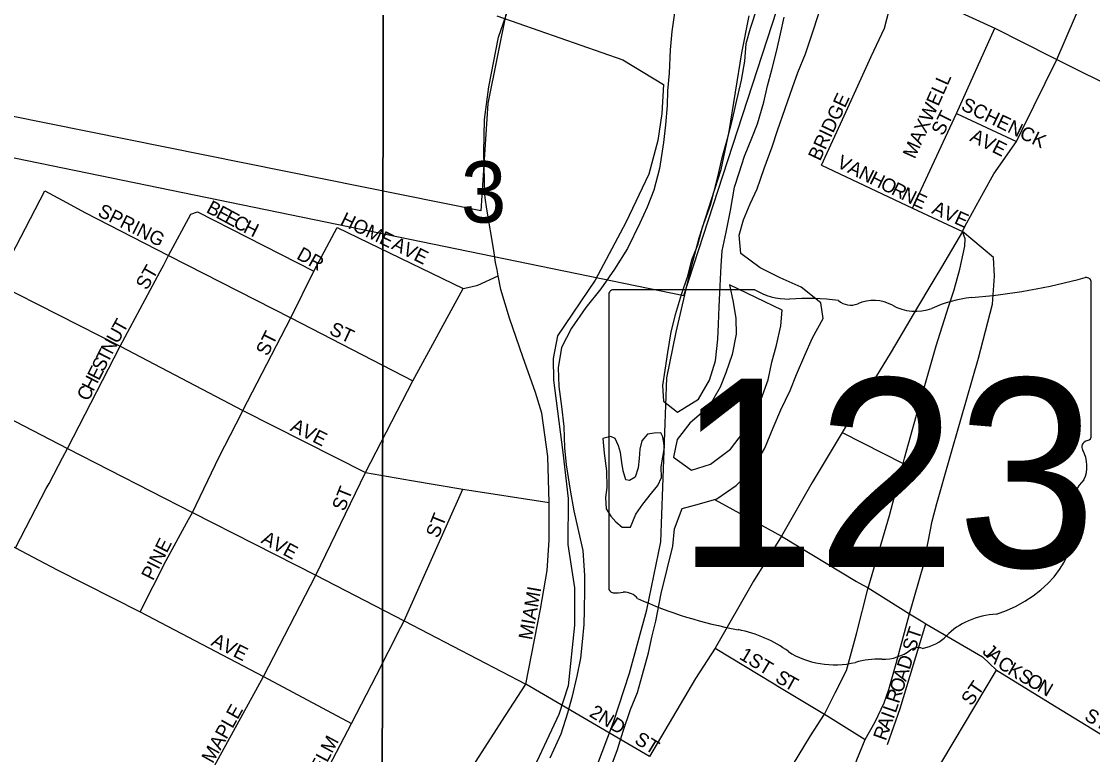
# Model space of a CAD drawing. Extents: x 1310247 to 1664935, y 284496 to 704931.
# Drawn here: x 1457674 to 1461538, y 574266 to 576911 of the extents above; entities that cross this region are included whole.
import ezdxf

# ---------------------------------------------------------------- set-up
doc = ezdxf.new("R2010")
doc.units = 0
for name, color, linetype in [('GM_X_Airport_Class_2', 7, 'Continuous'), ('GM_X_City_Street', 7, 'Continuous'), ('GM_X_Corporation_Text', 7, 'Continuous'), ('GM_X_County', 7, 'Continuous'), ('GM_X_Interstate_Shield', 7, 'Continuous'), ('GM_X_Major_Lake_Text', 7, 'Continuous'), ('GM_X_Rail_Line', 7, 'Continuous'), ('GM_X_Unincorporated_Location', 7, 'Continuous'), ('GM_X_US_Location', 7, 'Continuous')]:
    doc.layers.add(name, color=color, linetype=linetype)

msp = doc.modelspace()

# ---------------------------------------------------------------- linework, layer by layer
at = {"layer": 'GM_X_Airport_Class_2'}
for p, q in [((1461533.3, 575416.5), (1461533.3, 575969.2)), ((1459793.1, 575924.8), (1459793.1, 574868.2)), ((1460319.9, 575943), (1459810.3, 575943)), ((1461533.2, 575416.6), (1461533.3, 575416.5))]:
    msp.add_line(p, q, dxfattribs=at)
for centre, major_axis, start_param, end_param in [((1460913.4, 577383.6), (1845.5, 0), 4.814394, 5.042369), ((1461514, 575971.5), (19.4, 0), 6.141152, 7.989035), ((1459813.1, 575927.1), (20.2, 0), 1.712693, 3.28349), ((1460441.3, 576065.7), (195.5, 0), 4.042523, 4.731795), ((1460506.1, 575349.8), (702, 0), 1.404758, 1.657858), ((1461148.8, 575620.3), (371.3, 0), 1.699011, 2.107814), ((1460665.5, 575932.6), (56.4, 0), 3.836095, 5.185415), ((1460748.3, 575810.4), (117.3, 0), 0.950623, 2.079405), ((1460899.7, 575977.9), (141.1, 0), 4.081561, 5.145723), ((1461512.7, 575414.3), (20.7, 0), 5.05454, 6.418171), ((1461528.9, 575375.9), (30, 0), 1.883978, 3.671073), ((1461338.1, 575306), (180, 0), 5.934695, 6.695948), ((1461602.7, 575185.1), (130.9, 0), 2.387724, 3.262537), ((1461016.8, 575114.8), (461.6, 0), 5.101752, 6.440018), ((1459813.2, 574865.9), (20.3, 0), 3.00124, 4.508301), ((1459816.3, 574974), (155.2, 0), 4.665946, 4.897461), ((1459848.1, 574807.2), (56, 0), 0.519207, 1.627899), ((1460554.7, 575756.6), (1332.7, 0), 4.195997, 4.488961), ((1461211.5, 574571.6), (252.8, 0), 1.647645, 2.488434), ((1460157.4, 574393.5), (417, 0), 0.823519, 1.323587), ((1460891.2, 574765.8), (149.1, 0), 4.937069, 5.64225), ((1460608.3, 574802), (264.6, 0), 4.026481, 4.996735), ((1460780.5, 574722.9), (141, 0), 4.691044, 5.507374), ((1460908.1, 574620.5), (39.7, 0), 1.147584, 2.315152), ((1460761.2, 574436.7), (217.4, 0), 1.495662, 1.94098)]:
    msp.add_ellipse(centre, major_axis=major_axis, ratio=0.8, start_param=start_param, end_param=end_param, dxfattribs=at)
at = {"layer": 'GM_X_City_Street'}
for points in [[(1460326.9, 576958.6), (1460302.9, 576885), (1460287.5, 576829.2), (1460281.9, 576767.2), (1460270.1, 576699.3), (1460249.8, 576611.5), (1460236.2, 576551.7), (1460218.4, 576481.9), (1460200.7, 576418.2), (1460184.9, 576350.4), (1460171.6, 576298.6), (1460158.2, 576246.8), (1460130.1, 576167.2), (1460112.4, 576103.5), (1460091, 576049.9), (1460075.4, 575988.1), (1460053.7, 575924.4), (1460031.8, 575852.8), (1460016.2, 575791), (1460004.2, 575717), (1459994.6, 575653.1), (1459987.1, 575597.1), (1459989.7, 575540.9), (1460040.7, 575501.5), (1460116, 575547.7), (1460155.8, 575616.9), (1460177.7, 575686.6), (1460185.7, 575764.6), (1460189.1, 575818.7), (1460190.7, 575880.8), (1460194.7, 575957), (1460198.6, 576029.1), (1460202, 576083.2), (1460215.8, 576151), (1460231.8, 576228.9), (1460246, 576312.8), (1460263.4, 576364.5), (1460282.9, 576424.2), (1460308.7, 576489.7), (1460330, 576541.3), (1460352.1, 576619), (1460365.7, 576678.8), (1460381.2, 576736.6), (1460399, 576806.4), (1460412.6, 576866.2), (1460426.1, 576926)], [(1460030.1, 576942), (1460020.3, 576874.1), (1460014.6, 576808), (1460010.4, 576723.9), (1460004.8, 576659.8), (1460003.4, 576607.7), (1459997.6, 576537.7), (1459989.9, 576473.7), (1459975.4, 576379.8), (1459955.4, 576302), (1459931.8, 576240.4), (1459904.3, 576183), (1459859.8, 576091.8), (1459813.8, 576016.7), (1459763.9, 575945.8), (1459710.1, 575878.9), (1459658.1, 575804), (1459622.3, 575734.7), (1459610.3, 575660.8), (1459612.6, 575594.5), (1459622.8, 575522), (1459630.9, 575449.6), (1459632.9, 575373.3), (1459639.3, 575311), (1459653, 575220.4), (1459667, 575145.8), (1459683.1, 575071.2), (1459699.3, 575002.5), (1459705, 574912.1), (1459705.7, 574862), (1459703.8, 574787.8), (1459702.4, 574735.7), (1459696.8, 574673.6), (1459691.2, 574613.6), (1459677.6, 574549.7), (1459659.5, 574471.9), (1459644, 574416.2), (1459620, 574340.5), (1459579.7, 574253.3)], [(1459805.5, 574233.5), (1459824.8, 574285.2), (1459844.6, 574350.9), (1459870.6, 574428.5), (1459896.2, 574490), (1459914, 574555.8), (1459936, 574633.5), (1459949.6, 574695.3), (1459963, 574747.1), (1459981.6, 574847), (1460003.9, 574934.7), (1460024.1, 575018.4), (1460029.7, 575080.5), (1460057.7, 575154), (1460120.2, 575170.5), (1460182.7, 575189), (1460252.1, 575237.4), (1460311.7, 575296), (1460355.7, 575371.2), (1460385.6, 575444.7), (1460413.3, 575510.1), (1460447.2, 575579.5), (1460470.7, 575637.1), (1460500.5, 575706.5), (1460528.2, 575770), (1460566.1, 575839.3), (1460557.5, 575895.7), (1460486.9, 575951.6), (1460411.7, 575985.6), (1460338.5, 576021.6), (1460269.8, 576073.4), (1460263.5, 576139.8), (1460279, 576195.6), (1460302.5, 576253.2), (1460327.9, 576306.7), (1460353.9, 576380.2), (1460381.9, 576457.8), (1460401.5, 576517.4), (1460429.6, 576597), (1460455.6, 576672.6), (1460475, 576726.2), (1460502.8, 576793.7), (1460526.7, 576865.3), (1460550.6, 576939)], [(1460228.8, 575960.1), (1460241.2, 575897.6), (1460251.7, 575839.2), (1460252.2, 575783), (1460238.3, 575709.1), (1460214.6, 575643.5), (1460195.2, 575591.9), (1460153.3, 575520.7), (1460085.7, 575462.2), (1460040.1, 575403.2), (1460026.5, 575339.3), (1460091.3, 575291.6), (1460160, 575313.9), (1460231.4, 575368.3), (1460279.1, 575429.3), (1460316.8, 575494.5), (1460342.2, 575548), (1460368.1, 575617.6), (1460381.7, 575681.5), (1460397.4, 575743.2), (1460413.2, 575813.1)], [(1460413.2, 575813.1), (1460418.7, 575869.1), (1460228.8, 575960.1)], [(1459969.7, 575236.5), (1459982.5, 575266.2), (1459981.5, 575304.4), (1459993.3, 575374.3), (1459988.3, 575412.5), (1459980.7, 575426.8), (1459956.6, 575425.4), (1459932.5, 575422), (1459911.9, 575398.4), (1459905.1, 575368.5), (1459902.2, 575334.5), (1459899.3, 575300.4), (1459888.4, 575266.6), (1459868.1, 575255.1), (1459854.1, 575257.4), (1459845, 575289.8), (1459839.7, 575320), (1459834.7, 575356.2), (1459827.3, 575380.5), (1459816, 575406.8), (1459800.1, 575413.3), (1459771.9, 575405.9)], [(1459771.9, 575405.9), (1459776.6, 575353.7), (1459784.9, 575289.3), (1459785.3, 575229.1), (1459780.4, 575193.1), (1459783.3, 575152.9), (1459800.7, 575126.4), (1459818.2, 575105.9), (1459841.7, 575087.2), (1459871.7, 575086.5), (1459891, 575134.1), (1459915.9, 575169.6), (1459947, 575208.9), (1459969.7, 575236.5)]]:
    msp.add_lwpolyline(points, dxfattribs=at)
at = {"layer": 'GM_X_Corporation_Text'}
for points in [[(1460560.6, 576392.4), (1460648.8, 576585.3), (1460740.1, 576783.8), (1460787.3, 576886.3), (1460829.7, 577049.6), (1460849.9, 577139.5), (1460888.5, 577244), (1460931.9, 577348.5), (1460997.8, 577522.7), (1461041.1, 577655.4), (1461161.6, 577968.9)], [(1459347.2, 576274.6), (1459345.7, 576286.6), (1459342, 576437.7), (1459344.2, 576556.3), (1459360.5, 576674.4), (1459395.1, 576854.2), (1459495.9, 577145.1), (1459575.5, 577326), (1459653.5, 577468), (1459721.8, 577564.4), (1459722.3, 577565)], [(1460829.7, 577049.6), (1461185.1, 576886.3), (1461390.2, 576783.1)], [(1460888.9, 576237.1), (1461047.4, 576578.9), (1461185.1, 576886.3)], [(1461390.2, 576783.1), (1461409.6, 576773.3), (1461879, 576539.5), (1461950.6, 576514), (1462070.3, 576496.3), (1462219.4, 576507.8), (1462638.2, 576579.6), (1462814.8, 576589.7), (1462972.3, 576594), (1463020.6, 576590.8), (1463096.2, 576566.6), (1463253.7, 576522.5), (1463334.6, 576505.7), (1463417.5, 576502.6), (1463480.5, 576519.4), (1463505.7, 576562.4)], [(1461047.4, 576578.9), (1461263.5, 576478)], [(1460560.6, 576392.4), (1460888.9, 576237.1), (1461069, 576153.1)], [(1457466.1, 575737.7), (1457583.5, 575964.9), (1457757.8, 576300)], [(1457757.8, 576300), (1457851.5, 576248.9)], [(1459389.9, 576014.6), (1459384.6, 576041.7), (1459378, 576084.9), (1459352.4, 576233), (1459347.2, 576274.6)], [(1457851.5, 576248.9), (1457902.6, 576221), (1458204.3, 576066.2), (1458646, 575841.5), (1459085.3, 575614)], [(1458284.5, 576215.4), (1458309, 576224.3), (1458488.3, 576133), (1458728.8, 576010.5)], [(1458186.3, 576030.9), (1458204.3, 576066.2), (1458284.5, 576215.4)], [(1458468.4, 575498.9), (1458472.9, 575507.8), (1458646, 575841.5), (1458728.8, 576010.5), (1458812.3, 576167.5)], [(1458812.3, 576167.5), (1459267.7, 575947.2)], [(1460566.5, 573880.4), (1460687.8, 574247.4), (1460717.4, 574320.8), (1460753.4, 574384.5), (1460786.2, 574452.7), (1460803, 574501.6), (1460830, 574595.5), (1460877.5, 574774.6), (1460929, 574953.6), (1460959.4, 575108.1), (1460977, 575172.1), (1461021, 575328.2), (1461063.4, 575475.5), (1461126.7, 575695.6), (1461177.1, 575891.3), (1461184.3, 575992.2), (1461181.1, 576058.6), (1461069, 576153.1)], [(1457822.1, 575336.5), (1457839.5, 575369.9), (1458029.5, 575739.9), (1458174.6, 576008.2), (1458186.3, 576030.9)], [(1457464.8, 576027.6), (1457583.5, 575964.9), (1458029.5, 575739.9), (1458472.9, 575507.8), (1458914.8, 575284), (1459080.7, 575254.4), (1459266.5, 575224.1), (1459577.2, 575175.3)], [(1459294.8, 575953.5), (1459320.1, 575959.4), (1459394.1, 575992.7)], [(1459493.6, 574520.2), (1459546.7, 574790.3), (1459571.1, 574930.4), (1459577.2, 575040.1), (1459577.2, 575175.3), (1459573.5, 575341), (1459551.6, 575498.2), (1459528.4, 575572.6), (1459483.3, 575700.5), (1459435.2, 575840.6), (1459402.9, 575943.6), (1459394.1, 575992.7), (1459389.9, 576014.6)], [(1458363.8, 574215.3), (1458547.6, 574547.8), (1458736.4, 574913.4), (1458914.8, 575284), (1459085.3, 575614), (1459267.7, 575947.2), (1459294.8, 575953.5)], [(1456558.2, 575571.2), (1456769, 575463.2), (1457213.3, 575237.2), (1457350.3, 575164.8), (1457461.6, 575106.9), (1457516.7, 575079.6), (1457594.7, 575040.1), (1457652.6, 575012.2), (1457736.4, 574968)], [(1457585.8, 575501.6), (1457839.5, 575369.9), (1458290.5, 575140), (1458736.4, 574913.4), (1459054.5, 574748.9), (1459493.6, 574520.2)], [(1458276.5, 575114.5), (1458290.5, 575140), (1458387, 575340.2), (1458468.4, 575498.9)], [(1460634.8, 575427.5), (1460854.7, 575316.6)], [(1457773.3, 575244.1), (1457807.9, 575309), (1457822.1, 575336.5)], [(1457652.6, 575012.2), (1457763.4, 575225.5), (1457773.3, 575244.1)], [(1459042.5, 574725.4), (1459054.5, 574748.9), (1459266.5, 575224.1)], [(1460176.9, 575184.9), (1460367.3, 575080.1)], [(1458101.6, 574781.8), (1458195.4, 574967), (1458276.5, 575114.5)], [(1460367.3, 575080.1), (1460415.5, 575053.6), (1460686.6, 574890.6), (1460694.5, 574886.3)], [(1457736.4, 574968), (1457802.4, 574933.2), (1458101.6, 574781.8), (1458547.6, 574547.8), (1458864.4, 574378.5)], [(1460694.5, 574886.3), (1460728.5, 574867.7), (1460877.5, 574774.6), (1460926.3, 574744.7)], [(1458689.9, 574046.1), (1458864.4, 574378.5), (1458954.5, 574552.7), (1459042.5, 574725.4)], [(1460798.1, 574302.6), (1460844.1, 574432.7), (1460937.1, 574738.1)], [(1460926.3, 574744.7), (1460937.1, 574738.1), (1461140.7, 574619.3), (1461192.2, 574570.4), (1461197.8, 574567)], [(1460176.9, 574650.2), (1460389.2, 574521.5), (1460402.5, 574513.6)], [(1460759.9, 573847.4), (1461192.2, 574570.4)], [(1461197.8, 574567), (1461407.3, 574438.3), (1461661.3, 574283.6)], [(1459407.3, 574386.8), (1459493.6, 574520.2)], [(1459940.2, 574259), (1459493.6, 574520.2)], [(1460402.5, 574513.6), (1460571.3, 574412.1), (1460583.2, 574404.7)], [(1458941.5, 573678.7), (1459055.2, 573841.3), (1459379, 574343.2), (1459407.3, 574386.8)], [(1460583.2, 574404.7), (1460717.4, 574320.8)]]:
    msp.add_lwpolyline(points, dxfattribs=at)
at = {"layer": 'GM_X_County'}
for points in [[(1463815.1, 578641.8), (1463336.5, 573238.1), (1459361.5, 573463.9), (1459376.7, 573525.6), (1459513.3, 573754.8), (1459633.9, 573982.4), (1459727.6, 574166.5), (1459809.9, 574382.8), (1459867.5, 574559.7), (1459930.1, 574788.4), (1459981, 575033.3), (1460002.8, 575624.8), (1460036.2, 575790.1), (1460086.6, 576007.1), (1460119, 576130.4), (1460198, 576376.8), (1460226.7, 576514.2), (1460272.4, 576797.3), (1460299.1, 576930.7)], [(1458979.3, 576933.2), (1458975.2, 573847.6), (1458973.2, 573747.7), (1458878.4, 573407.6), (1458690.4, 573207.5), (1458356.2, 572898.2), (1458175.1, 572739.8), (1458016.8, 572625), (1457862.8, 572528.1), (1457683.2, 572445.7), (1457465.5, 572358.1), (1457262.2, 572296.2), (1457073.3, 572250), (1456882.8, 572219.9), (1456764.3, 572196.3), (1456654.1, 572186.5), (1456432.2, 572188.9), (1456224.7, 572213.1), (1456059.4, 572246.4), (1455956.1, 572282.5), (1455895.1, 572331.7), (1455759.4, 572444.4), (1455640.4, 572492.8)], [(1458975.2, 573847.6), (1458979.3, 576933.2)], [(1459389.2, 576931), (1459844, 576771.9), (1459990.1, 576683), (1459984.1, 576579.1), (1459970.1, 576481.4), (1459937.6, 576360), (1459854.2, 576185.7), (1459744, 575978), (1459608, 575776.7), (1459592.3, 575695.1), (1459592.8, 575617.1), (1459627.5, 575356.4), (1459646.2, 575190), (1459644.8, 575024.1), (1459669.7, 574867.6), (1459669, 574733.6), (1459646.6, 574514.1), (1459612.5, 574410.8), (1459505.9, 574182.9)]]:
    msp.add_lwpolyline(points, dxfattribs=at)
at = {"layer": 'GM_X_Interstate_Shield'}
for points in [[(1461283.9, 576519.3), (1461409.6, 576773.3), (1461541, 577078.2), (1461602.2, 577208.2), (1461680.3, 577362.6), (1461750, 577491.6), (1461816.9, 577629), (1461932.7, 577883.3), (1462013.9, 578054.8)], [(1461145, 576293.4), (1461181.9, 576360.8), (1461263.5, 576478), (1461283.9, 576519.3)], [(1461077.1, 576101.8), (1461078.6, 576126.6), (1461069, 576153.1), (1461077.8, 576170.5), (1461105.7, 576221.6), (1461145, 576293.4)], [(1461069, 576153.1), (1460993.8, 576023.8), (1460969.2, 575984.4)], [(1461040.1, 575946.8), (1461059.4, 576017.4), (1461077, 576100.2), (1461077.1, 576101.8)], [(1460969.2, 575984.4), (1460954.6, 575961), (1460906.5, 575880.5), (1460812.1, 575719.2), (1460728.4, 575583.5), (1460634.8, 575427.5), (1460526.7, 575248.2), (1460415.5, 575053.6), (1460315.4, 574892), (1460176.9, 574650.2), (1460106.2, 574540.8), (1459940.2, 574259)], [(1460859.9, 575335.1), (1460923.8, 575563.5), (1460973.8, 575741.2), (1461018.6, 575881.3), (1461039.8, 575945.7), (1461040.1, 575946.8)], [(1460730.6, 574874.6), (1460806.1, 575128.9), (1460854.7, 575316.6), (1460859.9, 575335.1)], [(1460329.2, 574015.2), (1460415, 574160), (1460520.7, 574334.2), (1460571.3, 574412.1), (1460609.3, 574489.3), (1460650.5, 574569.1), (1460686.5, 574701.7), (1460728.5, 574867.7), (1460730.6, 574874.6)]]:
    msp.add_lwpolyline(points, dxfattribs=at)
at = {"layer": 'GM_X_Major_Lake_Text'}
for points in [[(1454903.8, 577147.4), (1456296.8, 576842.5), (1457487.4, 576599.2), (1457435.4, 576462.3), (1460064.1, 575922.6), (1460771.7, 578095.7)], [(1459424.4, 576948.6), (1459356.7, 576614.6), (1459330.9, 576227.5), (1457487.4, 576599.2), (1456296.8, 576842.5), (1454903.8, 577147.4)]]:
    msp.add_lwpolyline(points, dxfattribs=at)

# ---------------------------------------------------------------- texts
at = {"layer": 'GM_X_Airport_Class_2'}
msp.add_text('123D', height=680, dxfattribs=at).set_placement((1460036.2, 574942.7))
at = {"layer": 'GM_X_Rail_Line'}
for s, rotation, p in [('MAXWELL', 65.9568, (1460896.9, 576412.1)), ('BRIDGE', 64.9119, (1460554.9, 576404.4)), ('SCHENCK', 334.2303, (1461060.4, 576593.7)), ('ST', 63.4349, (1460998.6, 576495.3)), ('AVE', 333.435, (1461092.4, 576481.5)), ('V', 333.4936, (1460611.7, 576386.8)), ('A', 333.5204, (1460651.1, 576367.1)), ('N', 333.4936, (1460690.5, 576347.5)), ('H', 333.5055, (1460729.8, 576327.9)), ('O', 333.4936, (1460769.2, 576308.3)), ('R', 333.5103, (1460808.6, 576288.6)), ('N', 333.5204, (1460844.1, 576270.9)), ('B', 331.6647, (1458337.2, 576223.9)), ('E', 335.5449, (1460885.2, 576250.5)), ('SPRING', 333.4389, (1457945.3, 576210.8)), ('E', 331.6511, (1458372, 576205.1)), ('E', 331.689, (1458403.1, 576188.3)), ('HOME', 334.0621, (1458820.8, 576180.1)), ('AVE', 336.036, (1460954.5, 576219.8)), ('C', 331.6647, (1458434, 576171.6)), ('H', 333.7776, (1458470.7, 576151.9)), ('AVE', 333.4484, (1459005.7, 576092)), ('DR', 330.6332, (1458662.9, 576056.6)), ('ST', 60.2568, (1458126.5, 575938.7)), ('T', 60.9666, (1458042.3, 575783.7)), ('U', 61.2639, (1458021.2, 575745.1)), ('ST', 63.4349, (1458561.8, 575700.6)), ('ST', 334.9943, (1458781, 575784.1)), ('N', 62.6334, (1458001.1, 575706.3)), ('T', 62.922, (1457985.1, 575675.1)), ('S', 62.9463, (1457969.1, 575643.7)), ('E', 62.9463, (1457953.1, 575612.4)), ('H', 62.9614, (1457933.1, 575573.2)), ('C', 62.9135, (1457915.1, 575537.9)), ('AVE', 333.435, (1458640.5, 575436.4)), ('ST', 68.1961, (1458838.7, 575141.1)), ('ST', 68.1961, (1459177.5, 575044.3)), ('AVE', 331.7003, (1458535.1, 575031.5)), ('PINE', 63.4349, (1458148.3, 574891)), ('MIAMI', 79.9175, (1459515.8, 574677.6)), ('ST', 71.5738, (1460897.7, 574634.6)), ('AVE', 333.435, (1458354.5, 574662)), ('1ST', 329.0346, (1460260.3, 574613.3)), ('J', 317.2264, (1461137.5, 574634.1)), ('A', 317.2264, (1461153.7, 574619.1)), ('D', 72.3877, (1460878.4, 574569.8)), ('C', 324.131, (1461191.1, 574585.1)), ('K', 330.2427, (1461228, 574558.8)), ('S', 327.204, (1460389.5, 574533)), ('A', 72.4086, (1460865.1, 574527.8)), ('S', 330.2799, (1461266.3, 574536.9)), ('T', 331.0018, (1460422.2, 574512.1)), ('O', 72.4197, (1460851.8, 574485.9)), ('ST', 55.2978, (1461101.3, 574439)), ('O', 330.266, (1461296.8, 574519.4)), ('N', 330.2427, (1461335, 574497.6)), ('R', 72.2288, (1460839.6, 574448)), ('MAPLE', 60.7101, (1458364.1, 574231.4)), ('L', 71.1114, (1460827.9, 574413.7)), ('2ND', 328.6701, (1459719.2, 574406.5)), ('I', 70.3756, (1460820.3, 574392.3)), ('ST', 330.245, (1461505.3, 574393.4)), ('R', 70.3592, (1460792.2, 574313.6)), ('A', 70.3893, (1460805.5, 574350.9)), ('ELM', 61.7002, (1458755.6, 574196)), ('ST', 328.4075, (1459882, 574309.6))]:
    msp.add_text(s, height=50, rotation=rotation, dxfattribs=at).set_placement(p)
at = {"layer": 'GM_X_Unincorporated_Location'}
for s in ['s', 'r']:
    msp.add_text(s, height=1, dxfattribs=at).set_placement((1460643.7, 575326.3))
msp.add_text('123D', height=1, rotation=0, dxfattribs=at).set_placement((1460220.3, 575282.3))
at = {"layer": 'GM_X_US_Location'}
msp.add_text('3', height=221, rotation=0, dxfattribs=at).set_placement((1459258.9, 576185.2))

doc.saveas('drawing.dxf')
